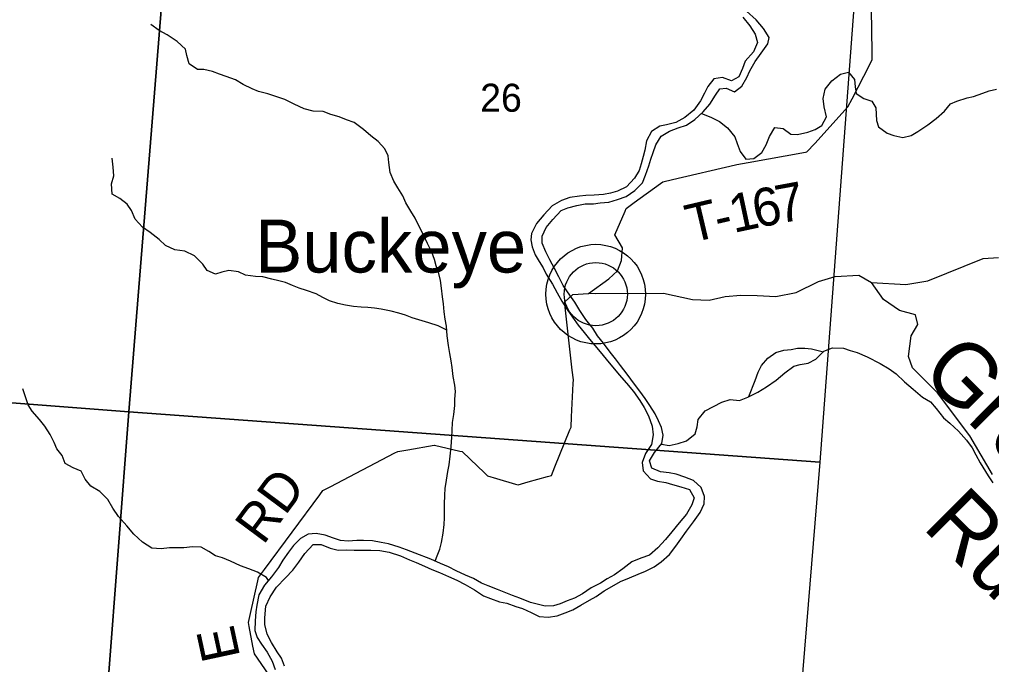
# Model space of a CAD drawing. Extents: x 1715311 to 2083412, y 146837 to 553079.
# Drawn here: x 1975551 to 1983220, y 381126 to 386212 of the extents above; entities that cross this region are included whole.
import ezdxf

# ---------------------------------------------------------------- set-up
doc = ezdxf.new("R2010")
doc.units = 0
for name, color, linetype in [('GM_X_Major_River', 7, 'Continuous'), ('GM_X_Minor_River', 7, 'Continuous'), ('GM_X_Minor_River_Text', 7, 'Continuous'), ('GM_X_Section', 7, 'Continuous'), ('GM_X_Section_Text', 7, 'Continuous'), ('GM_X_Township_Road', 7, 'Continuous'), ('GM_X_Township_Road_Text', 7, 'Continuous'), ('GM_X_Township_ROW', 7, 'Continuous'), ('GM_X_Unincorporated', 7, 'Continuous'), ('GM_X_Unincorporated_Location', 7, 'Continuous'), ('GM_X_Unincorporated_Text', 7, 'Continuous')]:
    doc.layers.add(name, color=color, linetype=linetype)

msp = doc.modelspace()

# ---------------------------------------------------------------- linework, layer by layer
at = {"layer": 'GM_X_Major_River'}
for points in [[(1980163.9, 381706.7), (1980224.2, 381742.3), (1980292.5, 381779.7), (1980364.8, 381809.1), (1980433, 381838.6), (1980489.2, 381862.2), (1980559.5, 381895.6), (1980613.8, 381935.2), (1980678.3, 381992.7), (1980728.9, 382060.3), (1980769.3, 382114), (1980813.9, 382177.7), (1980868.5, 382251.3), (1980921.1, 382325), (1980951.7, 382392.7), (1980954.2, 382450.8), (1980928.8, 382521), (1980869.3, 382577.5), (1980799.5, 382602.1), (1980731.7, 382626.7), (1980677.8, 382637.2), (1980607.8, 382645.8), (1980540.1, 382674.3), (1980522.6, 382732.5), (1980561.1, 382798.2), (1980619.7, 382869.8), (1980630.3, 382933.8), (1980616.8, 382995.9), (1980593.3, 383048.1), (1980565.7, 383102.4), (1980524.3, 383168.8), (1980486.7, 383223.1), (1980445.2, 383281.5), (1980403.7, 383337.9), (1980346.4, 383414.4), (1980293, 383484.9), (1980253.4, 383535.3), (1980211.8, 383587.6), (1980158.4, 383660.1), (1980110.9, 383718.6), (1980073.4, 383776.9), (1980020, 383845.4), (1979970.6, 383917.8), (1979931.2, 383984.2), (1979893.7, 384038.5), (1979840.3, 384115), (1979806.9, 384183.3), (1979771.4, 384249.7), (1979736, 384318), (1979702.6, 384380.3), (1979675.1, 384448.6), (1979673.6, 384504.6), (1979706.2, 384572.4), (1979758.7, 384636), (1979825.3, 384705.5), (1979877.5, 384727.1), (1979947.6, 384744.5), (1980013.7, 384758), (1980079.8, 384759.5), (1980131.8, 384765), (1980199.8, 384770.5), (1980270, 384791.9), (1980338.2, 384815.4), (1980406.6, 384864.8), (1980465.1, 384924.4), (1980489.6, 384984.2), (1980516.3, 385058), (1980530.7, 385110), (1980549.2, 385163.8), (1980571.7, 385223.7), (1980614.2, 385291.4), (1980678.6, 385330.9), (1980746.8, 385356.3), (1980813, 385379.8), (1980879.4, 385423.3), (1980945.9, 385482.8), (1980998.4, 385544.4), (1981043, 385614), (1981075.4, 385665.8), (1981127.4, 385669.4), (1981193.2, 385640.8), (1981249.6, 385686.4), (1981288.1, 385754.1), (1981312.6, 385806), (1981355.2, 385881.6), (1981401.8, 385947.3), (1981454.4, 386018.9), (1981466.8, 386070.8), (1981421.4, 386141.2), (1981362, 386209.8), (1981286.6, 386276.4)], [(1981258.2, 386230.6), (1981313.6, 386162.1), (1981355, 386095.8), (1981374.5, 386029.6), (1981341.8, 385955.8), (1981277.2, 385882.3), (1981254.7, 385824.4), (1981226.2, 385758.6), (1981167.9, 385727.1), (1981098.2, 385755.7), (1981030.1, 385744.2), (1980981.6, 385684.6), (1980955.1, 385630.8), (1980922.6, 385571), (1980870, 385497.4), (1980799.5, 385437.9), (1980729.1, 385398.5), (1980655, 385381.1), (1980602.9, 385369.5), (1980536.6, 385328), (1980497.9, 385254.3), (1980485.3, 385182.4), (1980470.9, 385130.5), (1980456.4, 385072.5), (1980440, 385020.6), (1980403.4, 384960.9), (1980338.9, 384893.4), (1980268.6, 384858), (1980214.5, 384842.4), (1980158.4, 384832.8), (1980084.3, 384827.5), (1980020.3, 384824), (1979968.3, 384818.4), (1979894.2, 384807), (1979826, 384785.6), (1979753.6, 384742.1), (1979689, 384672.6), (1979630.4, 384603), (1979589.8, 384525.3), (1979585.4, 384475.3), (1979594.9, 384419.2), (1979620.4, 384355), (1979649.9, 384304.7), (1979681.5, 384254.4), (1979707.1, 384204.2), (1979756.4, 384125.7), (1979793.8, 384055.4), (1979829.3, 383991), (1979870.7, 383924.7), (1979914.2, 383864.3), (1979959.7, 383801.9), (1980007.2, 383743.4), (1980048.7, 383691), (1980090.3, 383640.7), (1980145.7, 383576.2), (1980191.3, 383519.8), (1980232.8, 383469.4), (1980282.3, 383408.9), (1980339.8, 383344.4), (1980395.2, 383279.9), (1980444.6, 383207.5), (1980480.1, 383153.1), (1980513.6, 383086.8), (1980542.9, 383004.5), (1980550.3, 382936.4), (1980537.7, 382860.5), (1980489.1, 382788.8)], [(1980489.1, 382788.8), (1980464.5, 382719), (1980471.9, 382652.9), (1980529.4, 382590.3), (1980585.2, 382571.9), (1980649.1, 382561.3), (1980703, 382546.9), (1980768.8, 382528.3), (1980836.7, 382505.8), (1980874.1, 382439.4), (1980855.6, 382385.5), (1980813, 382311.8), (1980756.4, 382242.2), (1980697.8, 382172.7), (1980647.3, 382113), (1980586.8, 382047.5), (1980522.3, 381988), (1980454.1, 381964.5), (1980381.9, 381937.1), (1980311.4, 381881.6), (1980245, 381834.2), (1980188.7, 381800.6), (1980134.4, 381769), (1980060.1, 381731.6), (1979991.7, 381684.1), (1979929.4, 381648.6), (1979871.3, 381627.1), (1979817.1, 381605.5), (1979764.9, 381587.9), (1979698.9, 381586.5), (1979635, 381601), (1979583.2, 381615.5), (1979497.4, 381648.2), (1979441.6, 381670.7), (1979387.8, 381691.1), (1979322, 381717.7), (1979248.3, 381746.3), (1979196.5, 381768.7), (1979132.8, 381803.3), (1979069, 381831.8), (1978995.3, 381864.5), (1978935.6, 381897), (1978873.8, 381923.5), (1978796.1, 381956.2), (1978672.5, 382005.2), (1978604.7, 382029.8), (1978546.9, 382052.3), (1978463.1, 382077), (1978405.2, 382089.5), (1978335.3, 382102.1), (1978265.3, 382104.7), (1978211.3, 382103.1), (1978143.3, 382097.7), (1978083.3, 382104.2), (1978027.5, 382122.6), (1977961.7, 382145.2), (1977891.8, 382159.8), (1977827.8, 382154.3), (1977767.5, 382118.8), (1977713, 382065.2), (1977674.6, 382011.5), (1977628.1, 381949.8), (1977593.6, 381892.1), (1977539, 381818.5), (1977484.4, 381750.8), (1977439.7, 381675.2), (1977423.1, 381593.2), (1977416.6, 381541.3), (1977410, 381471.3), (1977407.4, 381395.2), (1977424.9, 381339), (1977460.5, 381286.7), (1977503.9, 381224.3), (1977545.3, 381151.9), (1977568.8, 381087.7)], [(1977643, 381113.1), (1977617.5, 381177.3), (1977584, 381227.6), (1977538.6, 381300.1), (1977505.1, 381364.4), (1977485.8, 381440.6), (1977486.2, 381494.6), (1977495, 381586.6), (1977529.6, 381660.4), (1977578.3, 381736.1), (1977648.9, 381809.5), (1977707.4, 381871.1), (1977755.9, 381932.8), (1977802.5, 382002.4), (1977867.1, 382071.9), (1977931.1, 382071.4), (1978000.9, 382044.8), (1978064.7, 382028.3), (1978132.7, 382029.7), (1978190.7, 382027.2), (1978266.7, 382026.6), (1978322.7, 382028.1), (1978394.7, 382025.5), (1978466.6, 382010.9), (1978556.3, 381982.2), (1978628, 381951.6), (1978679.9, 381931.1), (1978745.6, 381900.6), (1978803.4, 381876.1), (1978865.2, 381851.5), (1978934.9, 381821), (1979002.7, 381792.4), (1979066.4, 381757.8), (1979140, 381715.2), (1979211.6, 381668.5), (1979267.4, 381646.1), (1979339.2, 381621.5), (1979397.1, 381609), (1979466.9, 381584.4), (1979518.8, 381568), (1979588.5, 381537.3), (1979652.2, 381504.8), (1979722.2, 381500.2), (1979794.3, 381509.6), (1979856.5, 381533.1), (1979916.7, 381558.6), (1979979, 381594.2), (1980049.3, 381633.6), (1980101.6, 381663.2), (1980163.9, 381706.7)]]:
    msp.add_lwpolyline(points, dxfattribs=at)
at = {"layer": 'GM_X_Minor_River'}
for points in [[(1978830.5, 381941.7), (1978840.8, 381969.2), (1978867, 382035.2), (1978881.2, 382089.2), (1978893.4, 382163.2), (1978901.6, 382229.2), (1978903.8, 382283.2), (1978904.1, 382391.3), (1978906.4, 382461.3), (1978910.5, 382513.3), (1978920.7, 382579.3), (1978930.9, 382647.3), (1978941.1, 382701.3), (1978949.3, 382769.4), (1978957.5, 382843.4), (1978961.8, 382919.4), (1978963.9, 382971.4), (1978968.1, 383033.5), (1978978.3, 383097.5), (1978984.6, 383167.5), (1978986.7, 383217.5), (1978990.9, 383279.5), (1978985.1, 383329.6), (1978971.3, 383397.6), (1978965.5, 383467.7), (1978955.7, 383521.7), (1978945.9, 383577.8), (1978936.1, 383641.9), (1978926.3, 383717.9), (1978918.6, 383794), (1978908.8, 383850), (1978901, 383906.1), (1978895.2, 383970.1), (1978887.4, 384026.2), (1978879.6, 384094.2), (1978871.8, 384154.3), (1978856, 384218.4), (1978838.2, 384268.5), (1978826.3, 384320.5), (1978804.5, 384376.6), (1978770.8, 384446.7), (1978741, 384508.9), (1978713.2, 384565), (1978671.5, 384645.1), (1978639.7, 384701.2), (1978599.9, 384767.4), (1978574.1, 384821.5), (1978536.3, 384883.6), (1978504.5, 384937.7), (1978474.7, 385005.9), (1978465, 385083.9), (1978459.2, 385138), (1978433.3, 385192), (1978379.6, 385250.2), (1978321.7, 385294.4), (1978265.9, 385344.6), (1978192.2, 385400.8), (1978130.3, 385421), (1978072.4, 385445.2), (1978006.5, 385463.4), (1977946.6, 385485.6), (1977868.6, 385489.8), (1977796.7, 385508), (1977716.9, 385544.3), (1977645.1, 385580.5), (1977581.2, 385602.7), (1977511.3, 385626.9), (1977437.4, 385645.1), (1977385.5, 385665.3), (1977315.6, 385699.5), (1977255.8, 385735.7), (1977181.9, 385761.9), (1977130, 385780.1), (1977074.1, 385802.3), (1977006.2, 385816.5), (1976954.2, 385818.6), (1976888.4, 385862.8), (1976870.6, 385926.9), (1976860.8, 385977), (1976795, 386037.2), (1976717.2, 386091.4), (1976653.4, 386125.6), (1976587.6, 386171.8)], [(1980932.9, 385471.2), (1981004.6, 385440.7), (1981072.5, 385406.5), (1981136.3, 385358.2), (1981196, 385286), (1981213.8, 385234), (1981235.6, 385171.9), (1981281.4, 385111.7), (1981345.4, 385115.5), (1981407.5, 385163.4), (1981441.7, 385223.3), (1981467.8, 385289.3), (1981510, 385361.2), (1981576, 385351), (1981637.8, 385306.8), (1981689.8, 385304.6), (1981771.8, 385324.4), (1981829.8, 385344.2), (1981879.9, 385376.1), (1981918.1, 385444), (1981900.3, 385524.1), (1981890.5, 385588.2), (1981906.8, 385662.1), (1981961, 385728), (1982027.1, 385779.9), (1982091.1, 385795.7), (1982138.9, 385737.5), (1982144.7, 385681.5), (1982152.5, 385629.4), (1982212.4, 385589.2), (1982276.2, 385567), (1982306.1, 385514.9), (1982309.9, 385464.9), (1982311.7, 385414.9), (1982327.6, 385364.8), (1982395.4, 385314.6), (1982449.3, 385296.4), (1982519.2, 385282.2), (1982587.2, 385296), (1982639.3, 385327.9), (1982717.4, 385381.7), (1982783.5, 385431.5), (1982849.7, 385489.3), (1982895.8, 385547.2), (1982945.9, 385569.1), (1983027.9, 385594.9), (1983077.9, 385604.8), (1983151.9, 385630.5), (1983202, 385648.4), (1983258, 385662.2)], [(1978921.9, 383761.6), (1978854.6, 383796.2), (1978780.8, 383820.4), (1978702.9, 383844.6), (1978649, 383860.8), (1978597.1, 383881), (1978543.1, 383897.1), (1978483.2, 383911.3), (1978405.3, 383927.6), (1978351.4, 383935.7), (1978299.4, 383941.9), (1978247.5, 383944), (1978185.5, 383950.2), (1978123.6, 383960.4), (1978063.7, 383972.6), (1977997.8, 383992.8), (1977943.9, 384019), (1977892, 384049.1), (1977816.1, 384075.4), (1977758.2, 384093.5), (1977704.3, 384115.7), (1977648.4, 384137.9), (1977596.5, 384152), (1977542.6, 384164.2), (1977470.7, 384182.4), (1977412.7, 384184.6), (1977332.8, 384196.8), (1977278.9, 384221), (1977203, 384233.2), (1977147, 384219.4), (1977097, 384203.5), (1977031.1, 384231.8), (1976997.3, 384281.9), (1976931.5, 384348.1), (1976855.7, 384386.3), (1976775.8, 384394.6), (1976703.9, 384428.8), (1976652.1, 384477), (1976582.3, 384533.2), (1976520.5, 384575.4), (1976462.7, 384637.6), (1976435, 384705.7), (1976401.2, 384755.8), (1976341.3, 384800), (1976281.5, 384834.2), (1976275.8, 384916.3), (1976295.9, 384980.2), (1976290.2, 385048.3), (1976282.4, 385118.3)], [(1980615.2, 382864.3), (1980676.5, 382852.3), (1980746.6, 382870.1), (1980814.6, 382889.9), (1980880.7, 382943.8), (1980896.9, 382999.8), (1980905.1, 383057.8), (1980961.2, 383125.6), (1981027.3, 383161.5), (1981093.4, 383195.3), (1981157.4, 383215.1), (1981231.3, 383206.9), (1981297.4, 383234.7), (1981375.5, 383272.5), (1981443.6, 383316.3), (1981519.7, 383368.1), (1981589.8, 383426), (1981660, 383479.8), (1981710, 383491.7), (1981774, 383501.5), (1981834, 383533.3), (1981898.2, 383597.2), (1981966.2, 383623), (1982052.2, 383620.7), (1982104.1, 383602.6), (1982160, 383586.4), (1982237.8, 383552.1), (1982341.6, 383499.8), (1982411.4, 383457.6), (1982467.3, 383417.4), (1982533, 383355.2), (1982600.8, 383297), (1982674.6, 383234.7), (1982738.4, 383198.5), (1982784.2, 383144.3), (1982839.9, 383070.1), (1982891.8, 383028), (1982959.5, 382965.7), (1983023.3, 382895.5), (1983067.1, 382835.3), (1983096.9, 382779.2), (1983130.6, 382717.1), (1983194.3, 382612.8), (1983230.1, 382558.7)], [(1981304.9, 383238.3), (1981355.8, 383364.6), (1981380, 383430.6), (1981404.1, 383482.5), (1981454.3, 383542.4), (1981518.4, 383586.3), (1981582.4, 383604.1), (1981638.4, 383609.9), (1981690.4, 383619.8), (1981746.4, 383621.6), (1981798.3, 383615.5), (1981893.3, 383592.3)], [(1977514.7, 381788.5), (1977499.1, 381813.1), (1977429.3, 381853.3), (1977361.4, 381879.5), (1977295.5, 381903.8), (1977215.7, 381942), (1977153.8, 381966.2), (1977097.9, 381982.4), (1977046, 382016.5), (1976984.2, 382052.8), (1976916.2, 382053), (1976848.3, 382047.1), (1976792.3, 382045.3), (1976734.3, 382045.5), (1976668.3, 382037.7), (1976594.4, 382043.9), (1976520.6, 382090.1), (1976452.8, 382154.4), (1976397.1, 382220.6), (1976331.3, 382292.8), (1976287.6, 382359), (1976247.8, 382427.1), (1976186, 382489.4), (1976114.2, 382533.6), (1976070.4, 382587.8), (1976038.7, 382651.9), (1975974.8, 382676.1), (1975910.9, 382710.3), (1975887.1, 382774.4), (1975845.3, 382826.5), (1975825.5, 382876.6), (1975791.7, 382938.8), (1975751.9, 383004.9), (1975710.1, 383059.1), (1975650.4, 383123.3), (1975618.6, 383173.4), (1975594.8, 383243.5), (1975577, 383299.6)]]:
    msp.add_lwpolyline(points, dxfattribs=at)
at = {"layer": 'GM_X_Section'}
for points in [[(1976854.2, 388609.3), (1976414.9, 383117.3), (1971009.8, 383534.4), (1971405.1, 389017.4)], [(1976854.2, 388609.3), (1982275.4, 388205.2), (1981865.6, 382721.7), (1976414.9, 383117.3)], [(1971009.8, 383534.4), (1976414.9, 383117.3), (1976005.7, 377809.1), (1970800.6, 378233.4), (1970552.5, 378257.2)], [(1976414.9, 383117.3), (1981865.6, 382721.7), (1981426.9, 377368.9), (1976127.7, 377795.1), (1976005.7, 377809.1)]]:
    msp.add_lwpolyline(points, close=True, dxfattribs=at)
at = {"layer": 'GM_X_Township_Road'}
for points in [[(1980039.2, 384051), (1980199.6, 384167.3), (1980267.8, 384231.4), (1980299.8, 384311.6), (1980307.9, 384411.9), (1980248.3, 384513.2), (1980328.2, 384701), (1980337.1, 384722.2), (1980401.2, 384768.5), (1980607.9, 384918.1), (1980625.4, 384930.7), (1980703.7, 384949.2), (1981200.3, 385066.8), (1981210, 385069), (1981300.6, 385085.2), (1981752.9, 385165.6), (1981762.5, 385167.3), (1981824.7, 385235.3), (1982065.7, 385499), (1982086.8, 385522.1), (1982119.2, 385584.9), (1982259.5, 385857.1), (1982279, 385895), (1982278, 385954.3), (1982269.4, 386464.5)], [(1980039.2, 384051), (1980632.6, 384053.9), (1980861.1, 384002.9), (1980993.4, 383998.9), (1981117.7, 384027), (1981242, 384039), (1981370.3, 384035), (1981518.7, 384027), (1981679, 384059), (1981855.5, 384147.2), (1981987.4, 384185.6), (1982172.2, 384195.3), (1982272.4, 384139.2)], [(1977577.6, 380959.3), (1977428.2, 381175.1), (1977404.3, 381209.6), (1977392.8, 381271.6), (1977363.9, 381426.4), (1977358.3, 381456.3), (1977374.3, 381529.2), (1977430.7, 381785.5), (1977436.4, 381811.2), (1977483.2, 381874.4), (1977920.1, 382465.4), (1977944.9, 382498.9), (1978001.1, 382528.1), (1978513.5, 382794.3), (1978535.4, 382805.6), (1978614.5, 382819.3), (1978821.5, 382855), (1978825.7, 382855.7), (1978923.9, 382833.2), (1979026.2, 382809.7), (1979043.9, 382805.6), (1979106.5, 382745.4), (1979220.1, 382636.3), (1979242.1, 382615.1), (1979313.5, 382594), (1979464.5, 382549.3), (1979486.3, 382542.9), (1979565.5, 382565.3), (1979717, 382608.2), (1979748.6, 382617.1), (1979775.6, 382684), (1979893.8, 382976), (1979902.7, 382998), (1979906.6, 383079.1), (1979919.3, 383341.3), (1979920.7, 383371), (1979912.4, 383445.8), (1979854.6, 383967.4), (1979852.7, 383984.5), (1979917.8, 384043.4), (1980039.2, 384051)]]:
    msp.add_lwpolyline(points, dxfattribs=at)
at = {"layer": 'GM_X_Township_ROW'}
msp.add_lwpolyline([(1983227.6, 382623.8), (1983049.2, 382928.5), (1982793.6, 383269.2), (1982597.2, 383465.6), (1982565.1, 383553.9), (1982585.2, 383718.2), (1982637.3, 383806.5), (1982621.2, 383882.6), (1982493, 383918.7), (1982368.6, 384002.9), (1982272.4, 384139.2), (1982545.1, 384123.2), (1982717.5, 384151.2), (1983154.5, 384327.6), (1983274.8, 384335.7)], dxfattribs=at)
at = {"layer": 'GM_X_Unincorporated'}
for radius in [392.8, 249]:
    msp.add_circle((1980097.6, 384046.3), radius, dxfattribs=at)
at = {"layer": 'GM_X_Unincorporated_Location'}
msp.add_line((1980097.6, 384046.3), (1980097.6, 384046.3), dxfattribs=at)

# ---------------------------------------------------------------- texts
at = {"layer": 'GM_X_Minor_River_Text'}
for s, height, rotation, p in [('Greasy', 499.96, 315.00268, (1982649.1, 383419.9)), ('Run', 499.97, 315.00167, (1982666.2, 382205.8))]:
    msp.add_text(s, height=height, rotation=rotation, dxfattribs=at).set_placement(p)
at = {"layer": 'GM_X_Section_Text'}
msp.add_text('26', height=221, rotation=0.00001, dxfattribs=at).set_placement((1979185.5, 385484.5))
at = {"layer": 'GM_X_Township_Road_Text'}
for s, rotation, p in [('6', 11.1497, (1981363.8, 384566.5)), ('7', 10.47613, (1981544.2, 384602)), ('T', 13.2577, (1980847.4, 384449.4)), ('1', 12.08967, (1981184.4, 384528)), ('-', 12.88696, (1981065.4, 384500.8)), ('RD', 53.42643, (1977473.7, 382061)), ('E', 102.18995, (1977293.5, 381186.7))]:
    msp.add_text(s, height=300, rotation=rotation, dxfattribs=at).set_placement(p)
at = {"layer": 'GM_X_Unincorporated_Text'}
msp.add_text('Buckeye', height=417, rotation=0.00001, dxfattribs=at).set_placement((1977410.1, 384216.8))

doc.saveas('drawing.dxf')
